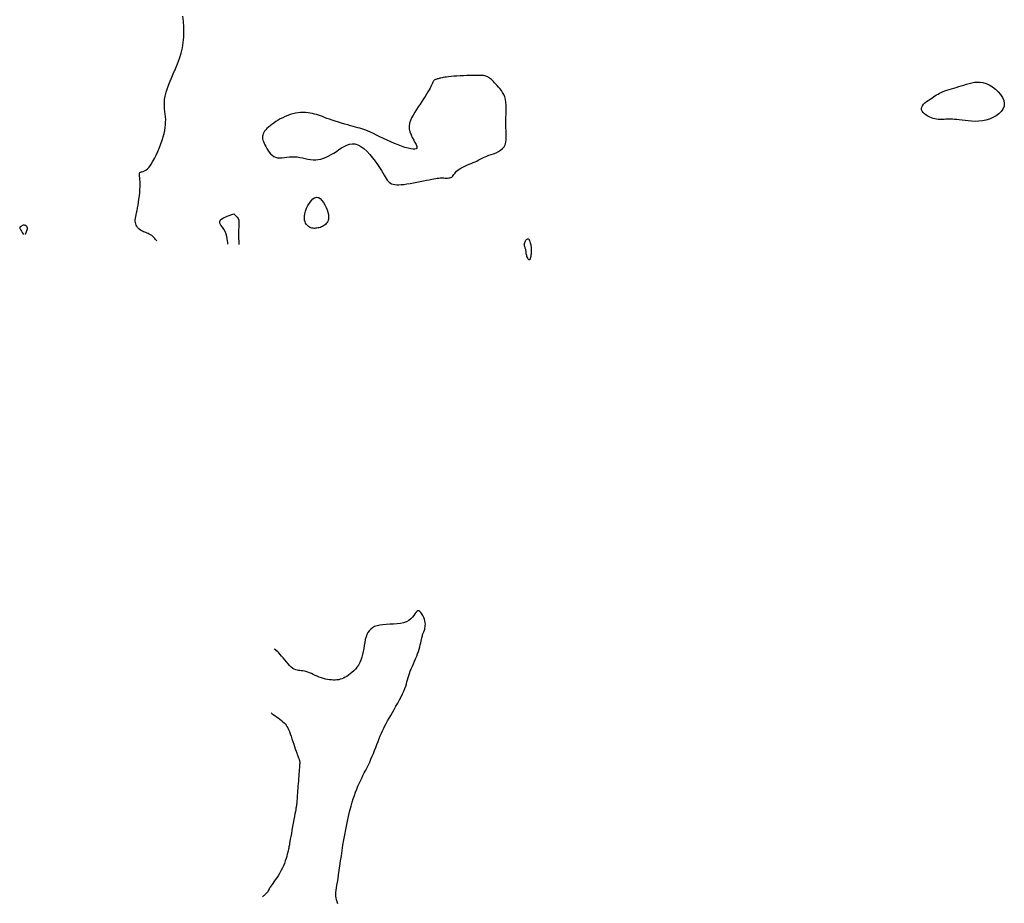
# Model space of a CAD drawing. Header units: millimetres. Extents: x 32690613 to 32693367, y 5343692 to 5344708.
# Tile 570 of 656: x 32692772 to 32692795, y 5344300 to 5344321. Entities that reach past the tile are written whole.
import ezdxf

# ---------------------------------------------------------------- set-up
doc = ezdxf.new("R2010")
doc.units = ezdxf.units.MM
doc.header["$LTSCALE"] = 20
doc.layers.add('02-DGM_HL_492.00', color=82, linetype='Continuous')
doc.layers.add('02-DGM_HL_492.50', color=92, linetype='Continuous')

msp = doc.modelspace()

# ---------------------------------------------------------------- linework, layer by layer
at = {"layer": '02-DGM_HL_492.00', "elevation": 492, "flags": 128}
for points in [[(32692775.169, 5344315.411), (32692775.165, 5344315.415), (32692775.156, 5344315.426), (32692775.141, 5344315.443), (32692775.122, 5344315.464), (32692775.1, 5344315.487), (32692775.075, 5344315.511), (32692775.049, 5344315.533), (32692775.021, 5344315.554), (32692774.993, 5344315.571), (32692774.966, 5344315.584), (32692774.938, 5344315.595), (32692774.911, 5344315.605), (32692774.884, 5344315.615), (32692774.857, 5344315.625), (32692774.83, 5344315.636), (32692774.805, 5344315.649), (32692774.779, 5344315.665), (32692774.755, 5344315.684), (32692774.733, 5344315.706), (32692774.712, 5344315.729), (32692774.694, 5344315.755), (32692774.679, 5344315.783), (32692774.668, 5344315.813), (32692774.66, 5344315.844), (32692774.657, 5344315.876), (32692774.658, 5344315.91), (32692774.662, 5344315.947), (32692774.669, 5344315.987), (32692774.679, 5344316.031), (32692774.689, 5344316.079), (32692774.701, 5344316.133), (32692774.713, 5344316.193), (32692774.725, 5344316.259), (32692774.737, 5344316.33), (32692774.747, 5344316.404), (32692774.757, 5344316.48), (32692774.765, 5344316.555), (32692774.771, 5344316.628), (32692774.774, 5344316.697), (32692774.776, 5344316.761), (32692774.774, 5344316.818), (32692774.771, 5344316.867), (32692774.767, 5344316.91), (32692774.763, 5344316.946), (32692774.761, 5344316.977), (32692774.76, 5344317.001), (32692774.763, 5344317.02), (32692774.771, 5344317.033), (32692774.784, 5344317.042), (32692774.801, 5344317.048), (32692774.823, 5344317.054), (32692774.85, 5344317.062), (32692774.88, 5344317.075), (32692774.913, 5344317.095), (32692774.949, 5344317.125), (32692774.988, 5344317.166), (32692775.029, 5344317.222), (32692775.071, 5344317.289), (32692775.113, 5344317.366), (32692775.154, 5344317.449), (32692775.194, 5344317.537), (32692775.232, 5344317.628), (32692775.266, 5344317.717), (32692775.297, 5344317.804), (32692775.322, 5344317.886), (32692775.343, 5344317.963), (32692775.359, 5344318.036), (32692775.371, 5344318.106), (32692775.379, 5344318.173), (32692775.382, 5344318.237), (32692775.383, 5344318.301), (32692775.379, 5344318.363), (32692775.373, 5344318.426), (32692775.365, 5344318.489), (32692775.358, 5344318.554), (32692775.353, 5344318.623), (32692775.351, 5344318.695), (32692775.356, 5344318.773), (32692775.369, 5344318.857), (32692775.391, 5344318.947), (32692775.424, 5344319.046), (32692775.466, 5344319.152), (32692775.513, 5344319.264), (32692775.564, 5344319.382), (32692775.616, 5344319.503), (32692775.667, 5344319.627), (32692775.712, 5344319.752), (32692775.751, 5344319.879), (32692775.78, 5344320.005), (32692775.801, 5344320.131), (32692775.813, 5344320.257), (32692775.817, 5344320.382), (32692775.815, 5344320.507), (32692775.806, 5344320.632), (32692775.793, 5344320.756)], [(32692776.867, 5344315.331), (32692776.866, 5344315.34), (32692776.864, 5344315.366), (32692776.859, 5344315.405), (32692776.851, 5344315.455), (32692776.839, 5344315.51), (32692776.822, 5344315.569), (32692776.799, 5344315.629), (32692776.769, 5344315.685), (32692776.734, 5344315.736), (32692776.699, 5344315.782), (32692776.675, 5344315.826), (32692776.669, 5344315.867), (32692776.69, 5344315.909), (32692776.747, 5344315.952), (32692776.85, 5344315.999), (32692777.005, 5344316.05)], [(32692777.005, 5344316.05), (32692777.053, 5344316.008), (32692777.087, 5344315.971), (32692777.109, 5344315.937), (32692777.122, 5344315.903), (32692777.127, 5344315.868), (32692777.127, 5344315.829), (32692777.125, 5344315.784), (32692777.122, 5344315.731), (32692777.12, 5344315.67), (32692777.119, 5344315.603), (32692777.12, 5344315.534), (32692777.121, 5344315.468), (32692777.122, 5344315.409), (32692777.124, 5344315.362), (32692777.125, 5344315.33), (32692777.125, 5344315.318)], [(32692779.485, 5344299.617), (32692779.465, 5344299.668), (32692779.451, 5344299.716), (32692779.441, 5344299.761), (32692779.436, 5344299.804), (32692779.435, 5344299.848), (32692779.438, 5344299.893), (32692779.445, 5344299.942), (32692779.453, 5344299.998), (32692779.464, 5344300.061), (32692779.476, 5344300.134), (32692779.489, 5344300.219), (32692779.503, 5344300.313), (32692779.518, 5344300.417), (32692779.533, 5344300.527), (32692779.55, 5344300.644), (32692779.568, 5344300.765), (32692779.587, 5344300.889), (32692779.607, 5344301.015), (32692779.628, 5344301.141), (32692779.65, 5344301.266), (32692779.673, 5344301.389), (32692779.697, 5344301.509), (32692779.722, 5344301.626), (32692779.747, 5344301.738), (32692779.773, 5344301.844), (32692779.799, 5344301.944), (32692779.825, 5344302.037), (32692779.851, 5344302.123), (32692779.878, 5344302.203), (32692779.905, 5344302.279), (32692779.933, 5344302.35), (32692779.961, 5344302.418), (32692779.991, 5344302.484), (32692780.021, 5344302.548), (32692780.052, 5344302.612), (32692780.083, 5344302.675), (32692780.115, 5344302.738), (32692780.148, 5344302.801), (32692780.18, 5344302.865), (32692780.212, 5344302.93), (32692780.243, 5344302.996), (32692780.274, 5344303.063), (32692780.303, 5344303.133), (32692780.332, 5344303.203), (32692780.36, 5344303.274), (32692780.387, 5344303.346), (32692780.414, 5344303.416), (32692780.441, 5344303.486), (32692780.468, 5344303.553), (32692780.494, 5344303.618), (32692780.521, 5344303.681), (32692780.548, 5344303.741), (32692780.577, 5344303.799), (32692780.606, 5344303.858), (32692780.637, 5344303.917), (32692780.67, 5344303.977), (32692780.705, 5344304.04), (32692780.743, 5344304.106), (32692780.783, 5344304.176), (32692780.825, 5344304.25), (32692780.868, 5344304.325), (32692780.91, 5344304.4), (32692780.951, 5344304.476), (32692780.99, 5344304.549), (32692781.025, 5344304.619), (32692781.055, 5344304.686), (32692781.08, 5344304.747), (32692781.1, 5344304.803), (32692781.117, 5344304.856), (32692781.131, 5344304.907), (32692781.144, 5344304.957), (32692781.158, 5344305.006), (32692781.173, 5344305.056), (32692781.19, 5344305.108), (32692781.21, 5344305.162), (32692781.233, 5344305.218), (32692781.259, 5344305.276), (32692781.285, 5344305.336), (32692781.312, 5344305.395), (32692781.338, 5344305.455), (32692781.362, 5344305.515), (32692781.385, 5344305.573), (32692781.404, 5344305.631), (32692781.421, 5344305.686), (32692781.436, 5344305.739), (32692781.448, 5344305.788), (32692781.459, 5344305.835), (32692781.468, 5344305.878), (32692781.476, 5344305.917), (32692781.483, 5344305.951), (32692781.49, 5344305.98), (32692781.497, 5344306.005), (32692781.503, 5344306.026), (32692781.51, 5344306.046), (32692781.516, 5344306.063), (32692781.523, 5344306.081), (32692781.53, 5344306.098), (32692781.537, 5344306.117), (32692781.545, 5344306.138), (32692781.553, 5344306.161), (32692781.56, 5344306.186), (32692781.565, 5344306.214), (32692781.568, 5344306.245), (32692781.569, 5344306.278), (32692781.565, 5344306.315), (32692781.558, 5344306.355), (32692781.545, 5344306.397), (32692781.529, 5344306.441), (32692781.509, 5344306.483), (32692781.487, 5344306.522), (32692781.463, 5344306.555), (32692781.438, 5344306.58), (32692781.413, 5344306.594), (32692781.389, 5344306.596), (32692781.367, 5344306.584), (32692781.344, 5344306.56), (32692781.32, 5344306.527), (32692781.292, 5344306.488), (32692781.26, 5344306.447), (32692781.221, 5344306.406), (32692781.175, 5344306.368), (32692781.119, 5344306.336), (32692781.052, 5344306.313), (32692780.977, 5344306.298), (32692780.895, 5344306.288), (32692780.81, 5344306.281), (32692780.724, 5344306.277), (32692780.639, 5344306.273), (32692780.558, 5344306.267), (32692780.484, 5344306.257), (32692780.418, 5344306.242), (32692780.36, 5344306.221), (32692780.311, 5344306.194), (32692780.268, 5344306.162), (32692780.231, 5344306.124), (32692780.201, 5344306.08), (32692780.176, 5344306.03), (32692780.155, 5344305.974), (32692780.138, 5344305.912), (32692780.124, 5344305.845), (32692780.112, 5344305.775), (32692780.1, 5344305.703), (32692780.088, 5344305.631), (32692780.073, 5344305.559), (32692780.056, 5344305.49), (32692780.034, 5344305.424), (32692780.007, 5344305.363), (32692779.975, 5344305.307), (32692779.94, 5344305.255), (32692779.902, 5344305.208), (32692779.862, 5344305.166), (32692779.821, 5344305.127), (32692779.779, 5344305.093), (32692779.738, 5344305.063), (32692779.698, 5344305.036), (32692779.659, 5344305.014), (32692779.621, 5344304.994), (32692779.582, 5344304.978), (32692779.543, 5344304.966), (32692779.504, 5344304.957), (32692779.464, 5344304.95), (32692779.422, 5344304.947), (32692779.378, 5344304.947), (32692779.333, 5344304.95), (32692779.286, 5344304.955), (32692779.238, 5344304.963), (32692779.19, 5344304.973), (32692779.141, 5344304.986), (32692779.092, 5344305.001), (32692779.043, 5344305.019), (32692778.994, 5344305.038), (32692778.946, 5344305.059), (32692778.899, 5344305.08), (32692778.853, 5344305.101), (32692778.809, 5344305.12), (32692778.766, 5344305.137), (32692778.725, 5344305.152), (32692778.686, 5344305.162), (32692778.649, 5344305.169), (32692778.614, 5344305.172), (32692778.58, 5344305.174), (32692778.547, 5344305.177), (32692778.514, 5344305.182), (32692778.481, 5344305.191), (32692778.447, 5344305.205), (32692778.412, 5344305.226), (32692778.375, 5344305.256), (32692778.336, 5344305.294), (32692778.297, 5344305.336), (32692778.258, 5344305.382), (32692778.219, 5344305.429), (32692778.181, 5344305.476), (32692778.144, 5344305.52), (32692778.11, 5344305.56), (32692778.079, 5344305.595), (32692778.051, 5344305.623), (32692778.026, 5344305.646), (32692778.005, 5344305.665), (32692777.988, 5344305.678), (32692777.976, 5344305.687), (32692777.968, 5344305.693), (32692777.965, 5344305.695)]]:
    msp.add_lwpolyline(points, dxfattribs=at)
for points in [[(32692780.919, 5344317.693), (32692780.832, 5344317.729), (32692780.744, 5344317.768), (32692780.657, 5344317.808), (32692780.57, 5344317.849), (32692780.487, 5344317.889), (32692780.407, 5344317.927), (32692780.333, 5344317.962), (32692780.265, 5344317.993), (32692780.205, 5344318.019), (32692780.152, 5344318.041), (32692780.102, 5344318.059), (32692780.055, 5344318.075), (32692780.008, 5344318.089), (32692779.96, 5344318.103), (32692779.908, 5344318.117), (32692779.851, 5344318.132), (32692779.788, 5344318.15), (32692779.719, 5344318.169), (32692779.647, 5344318.19), (32692779.572, 5344318.212), (32692779.497, 5344318.235), (32692779.423, 5344318.258), (32692779.352, 5344318.281), (32692779.286, 5344318.304), (32692779.225, 5344318.326), (32692779.17, 5344318.346), (32692779.119, 5344318.366), (32692779.07, 5344318.384), (32692779.023, 5344318.401), (32692778.977, 5344318.416), (32692778.929, 5344318.429), (32692778.88, 5344318.441), (32692778.828, 5344318.45), (32692778.774, 5344318.458), (32692778.717, 5344318.462), (32692778.658, 5344318.464), (32692778.598, 5344318.462), (32692778.537, 5344318.456), (32692778.475, 5344318.447), (32692778.413, 5344318.434), (32692778.352, 5344318.416), (32692778.29, 5344318.394), (32692778.23, 5344318.369), (32692778.171, 5344318.341), (32692778.114, 5344318.311), (32692778.059, 5344318.28), (32692778.007, 5344318.247), (32692777.957, 5344318.214), (32692777.911, 5344318.181), (32692777.869, 5344318.148), (32692777.83, 5344318.115), (32692777.796, 5344318.083), (32692777.765, 5344318.051), (32692777.74, 5344318.02), (32692777.719, 5344317.989), (32692777.704, 5344317.958), (32692777.694, 5344317.929), (32692777.689, 5344317.899), (32692777.689, 5344317.869), (32692777.693, 5344317.838), (32692777.701, 5344317.806), (32692777.713, 5344317.772), (32692777.728, 5344317.735), (32692777.746, 5344317.696), (32692777.767, 5344317.654), (32692777.79, 5344317.609), (32692777.817, 5344317.565), (32692777.847, 5344317.523), (32692777.88, 5344317.483), (32692777.916, 5344317.448), (32692777.956, 5344317.42), (32692778, 5344317.4), (32692778.047, 5344317.389), (32692778.099, 5344317.386), (32692778.153, 5344317.388), (32692778.21, 5344317.394), (32692778.269, 5344317.401), (32692778.329, 5344317.408), (32692778.391, 5344317.413), (32692778.453, 5344317.413), (32692778.516, 5344317.407), (32692778.579, 5344317.397), (32692778.642, 5344317.384), (32692778.705, 5344317.369), (32692778.768, 5344317.355), (32692778.831, 5344317.344), (32692778.894, 5344317.337), (32692778.957, 5344317.335), (32692779.019, 5344317.342), (32692779.081, 5344317.355), (32692779.143, 5344317.374), (32692779.204, 5344317.399), (32692779.266, 5344317.429), (32692779.327, 5344317.463), (32692779.388, 5344317.5), (32692779.449, 5344317.539), (32692779.51, 5344317.58), (32692779.571, 5344317.62), (32692779.633, 5344317.656), (32692779.696, 5344317.687), (32692779.759, 5344317.708), (32692779.824, 5344317.719), (32692779.891, 5344317.716), (32692779.96, 5344317.696), (32692780.031, 5344317.659), (32692780.103, 5344317.606), (32692780.174, 5344317.541), (32692780.244, 5344317.467), (32692780.311, 5344317.388), (32692780.373, 5344317.307), (32692780.43, 5344317.228), (32692780.48, 5344317.153), (32692780.523, 5344317.086), (32692780.558, 5344317.027), (32692780.588, 5344316.975), (32692780.614, 5344316.929), (32692780.637, 5344316.89), (32692780.66, 5344316.857), (32692780.683, 5344316.828), (32692780.707, 5344316.804), (32692780.735, 5344316.785), (32692780.766, 5344316.769), (32692780.801, 5344316.757), (32692780.842, 5344316.749), (32692780.887, 5344316.745), (32692780.938, 5344316.744), (32692780.995, 5344316.747), (32692781.059, 5344316.753), (32692781.13, 5344316.763), (32692781.206, 5344316.775), (32692781.286, 5344316.789), (32692781.366, 5344316.804), (32692781.446, 5344316.821), (32692781.524, 5344316.837), (32692781.596, 5344316.852), (32692781.662, 5344316.865), (32692781.72, 5344316.877), (32692781.771, 5344316.886), (32692781.815, 5344316.894), (32692781.854, 5344316.9), (32692781.889, 5344316.904), (32692781.921, 5344316.907), (32692781.951, 5344316.908), (32692781.98, 5344316.908), (32692782.01, 5344316.907), (32692782.04, 5344316.905), (32692782.069, 5344316.904), (32692782.098, 5344316.904), (32692782.126, 5344316.906), (32692782.152, 5344316.91), (32692782.176, 5344316.917), (32692782.197, 5344316.928), (32692782.216, 5344316.944), (32692782.234, 5344316.963), (32692782.251, 5344316.985), (32692782.269, 5344317.01), (32692782.289, 5344317.037), (32692782.313, 5344317.064), (32692782.341, 5344317.091), (32692782.375, 5344317.118), (32692782.415, 5344317.143), (32692782.46, 5344317.167), (32692782.509, 5344317.19), (32692782.561, 5344317.212), (32692782.613, 5344317.232), (32692782.663, 5344317.252), (32692782.711, 5344317.271), (32692782.755, 5344317.29), (32692782.793, 5344317.308), (32692782.827, 5344317.326), (32692782.859, 5344317.343), (32692782.889, 5344317.36), (32692782.92, 5344317.377), (32692782.954, 5344317.394), (32692782.991, 5344317.411), (32692783.034, 5344317.428), (32692783.084, 5344317.445), (32692783.139, 5344317.464), (32692783.196, 5344317.484), (32692783.254, 5344317.508), (32692783.31, 5344317.535), (32692783.362, 5344317.567), (32692783.407, 5344317.604), (32692783.443, 5344317.648), (32692783.468, 5344317.698), (32692783.485, 5344317.755), (32692783.493, 5344317.818), (32692783.496, 5344317.885), (32692783.495, 5344317.956), (32692783.492, 5344318.031), (32692783.488, 5344318.107), (32692783.486, 5344318.186), (32692783.487, 5344318.264), (32692783.489, 5344318.343), (32692783.493, 5344318.422), (32692783.496, 5344318.498), (32692783.497, 5344318.573), (32692783.495, 5344318.645), (32692783.489, 5344318.713), (32692783.478, 5344318.778), (32692783.461, 5344318.837), (32692783.438, 5344318.892), (32692783.41, 5344318.943), (32692783.38, 5344318.99), (32692783.347, 5344319.033), (32692783.314, 5344319.072), (32692783.281, 5344319.108), (32692783.249, 5344319.142), (32692783.22, 5344319.172), (32692783.192, 5344319.2), (32692783.167, 5344319.226), (32692783.143, 5344319.248), (32692783.12, 5344319.269), (32692783.098, 5344319.286), (32692783.077, 5344319.302), (32692783.056, 5344319.315), (32692783.034, 5344319.325), (32692783.011, 5344319.333), (32692782.986, 5344319.34), (32692782.956, 5344319.344), (32692782.922, 5344319.347), (32692782.881, 5344319.349), (32692782.834, 5344319.349), (32692782.777, 5344319.349), (32692782.712, 5344319.348), (32692782.639, 5344319.346), (32692782.561, 5344319.343), (32692782.481, 5344319.34), (32692782.4, 5344319.336), (32692782.322, 5344319.331), (32692782.248, 5344319.327), (32692782.182, 5344319.321), (32692782.124, 5344319.315), (32692782.074, 5344319.309), (32692782.032, 5344319.303), (32692781.996, 5344319.297), (32692781.966, 5344319.291), (32692781.939, 5344319.285), (32692781.916, 5344319.279), (32692781.895, 5344319.273), (32692781.875, 5344319.268), (32692781.856, 5344319.264), (32692781.839, 5344319.259), (32692781.822, 5344319.254), (32692781.808, 5344319.248), (32692781.794, 5344319.242), (32692781.782, 5344319.234), (32692781.772, 5344319.225), (32692781.763, 5344319.215), (32692781.755, 5344319.202), (32692781.747, 5344319.186), (32692781.739, 5344319.167), (32692781.729, 5344319.145), (32692781.716, 5344319.118), (32692781.701, 5344319.086), (32692781.682, 5344319.048), (32692781.658, 5344319.005), (32692781.63, 5344318.957), (32692781.598, 5344318.904), (32692781.563, 5344318.847), (32692781.526, 5344318.788), (32692781.486, 5344318.726), (32692781.444, 5344318.663), (32692781.401, 5344318.599), (32692781.358, 5344318.534), (32692781.316, 5344318.47), (32692781.277, 5344318.405), (32692781.242, 5344318.34), (32692781.214, 5344318.274), (32692781.194, 5344318.208), (32692781.185, 5344318.141), (32692781.187, 5344318.073), (32692781.202, 5344318.004), (32692781.227, 5344317.936), (32692781.258, 5344317.87), (32692781.291, 5344317.808), (32692781.322, 5344317.75), (32692781.348, 5344317.7), (32692781.364, 5344317.657), (32692781.366, 5344317.625), (32692781.351, 5344317.603), (32692781.322, 5344317.592), (32692781.278, 5344317.591), (32692781.222, 5344317.598), (32692781.157, 5344317.613), (32692781.083, 5344317.634), (32692781.003, 5344317.661)], [(32692794.924, 5344318.282), (32692794.838, 5344318.266), (32692794.752, 5344318.257), (32692794.667, 5344318.254), (32692794.583, 5344318.257), (32692794.503, 5344318.263), (32692794.426, 5344318.272), (32692794.354, 5344318.281), (32692794.288, 5344318.289), (32692794.229, 5344318.296), (32692794.175, 5344318.3), (32692794.127, 5344318.303), (32692794.082, 5344318.304), (32692794.041, 5344318.305), (32692794.003, 5344318.304), (32692793.966, 5344318.303), (32692793.93, 5344318.302), (32692793.895, 5344318.3), (32692793.859, 5344318.3), (32692793.822, 5344318.3), (32692793.785, 5344318.302), (32692793.748, 5344318.306), (32692793.709, 5344318.313), (32692793.669, 5344318.323), (32692793.627, 5344318.338), (32692793.584, 5344318.356), (32692793.542, 5344318.378), (32692793.501, 5344318.403), (32692793.463, 5344318.432), (32692793.432, 5344318.462), (32692793.407, 5344318.494), (32692793.391, 5344318.527), (32692793.386, 5344318.56), (32692793.393, 5344318.594), (32692793.41, 5344318.627), (32692793.437, 5344318.66), (32692793.47, 5344318.692), (32692793.508, 5344318.723), (32692793.549, 5344318.753), (32692793.591, 5344318.782), (32692793.633, 5344318.81), (32692793.672, 5344318.835), (32692793.71, 5344318.86), (32692793.747, 5344318.882), (32692793.784, 5344318.904), (32692793.821, 5344318.924), (32692793.86, 5344318.944), (32692793.901, 5344318.962), (32692793.946, 5344318.98), (32692793.994, 5344318.997), (32692794.045, 5344319.014), (32692794.1, 5344319.031), (32692794.157, 5344319.047), (32692794.216, 5344319.064), (32692794.276, 5344319.081), (32692794.337, 5344319.099), (32692794.399, 5344319.117), (32692794.461, 5344319.137), (32692794.523, 5344319.155), (32692794.586, 5344319.172), (32692794.65, 5344319.184), (32692794.716, 5344319.19), (32692794.783, 5344319.188), (32692794.853, 5344319.177), (32692794.926, 5344319.155), (32692795.001, 5344319.12), (32692795.076, 5344319.075), (32692795.148, 5344319.02), (32692795.215, 5344318.959), (32692795.272, 5344318.892), (32692795.318, 5344318.822), (32692795.348, 5344318.751), (32692795.361, 5344318.681), (32692795.354, 5344318.613), (32692795.328, 5344318.548), (32692795.286, 5344318.488), (32692795.231, 5344318.433), (32692795.164, 5344318.384), (32692795.09, 5344318.342), (32692795.009, 5344318.308)], [(32692779.208, 5344315.819), (32692779.188, 5344315.8), (32692779.167, 5344315.783), (32692779.145, 5344315.767), (32692779.121, 5344315.753), (32692779.095, 5344315.741), (32692779.069, 5344315.73), (32692779.041, 5344315.722), (32692779.013, 5344315.715), (32692778.984, 5344315.71), (32692778.955, 5344315.707), (32692778.925, 5344315.706), (32692778.896, 5344315.709), (32692778.866, 5344315.714), (32692778.838, 5344315.722), (32692778.81, 5344315.735), (32692778.784, 5344315.751), (32692778.759, 5344315.771), (32692778.736, 5344315.796), (32692778.717, 5344315.826), (32692778.702, 5344315.86), (32692778.691, 5344315.9), (32692778.687, 5344315.946), (32692778.689, 5344315.997), (32692778.698, 5344316.054), (32692778.715, 5344316.117), (32692778.74, 5344316.183), (32692778.771, 5344316.248), (32692778.806, 5344316.309), (32692778.846, 5344316.363), (32692778.888, 5344316.406), (32692778.932, 5344316.435), (32692778.976, 5344316.447), (32692779.02, 5344316.439), (32692779.062, 5344316.413), (32692779.102, 5344316.373), (32692779.14, 5344316.324), (32692779.174, 5344316.267), (32692779.203, 5344316.206), (32692779.227, 5344316.146), (32692779.246, 5344316.088), (32692779.258, 5344316.038), (32692779.264, 5344315.993), (32692779.265, 5344315.954), (32692779.261, 5344315.92), (32692779.252, 5344315.89), (32692779.24, 5344315.863), (32692779.225, 5344315.84)], [(32692784.088, 5344315.112), (32692784.086, 5344315.089), (32692784.083, 5344315.065), (32692784.079, 5344315.039), (32692784.074, 5344315.015), (32692784.069, 5344314.992), (32692784.062, 5344314.974), (32692784.055, 5344314.96), (32692784.047, 5344314.953), (32692784.038, 5344314.954), (32692784.028, 5344314.962), (32692784.018, 5344314.976), (32692784.008, 5344314.993), (32692783.999, 5344315.014), (32692783.99, 5344315.036), (32692783.983, 5344315.059), (32692783.977, 5344315.08), (32692783.973, 5344315.1), (32692783.97, 5344315.117), (32692783.969, 5344315.134), (32692783.967, 5344315.149), (32692783.967, 5344315.163), (32692783.965, 5344315.177), (32692783.963, 5344315.19), (32692783.96, 5344315.205), (32692783.956, 5344315.219), (32692783.95, 5344315.235), (32692783.945, 5344315.251), (32692783.939, 5344315.269), (32692783.934, 5344315.287), (32692783.931, 5344315.305), (32692783.93, 5344315.325), (32692783.932, 5344315.346), (32692783.937, 5344315.367), (32692783.945, 5344315.388), (32692783.955, 5344315.408), (32692783.966, 5344315.426), (32692783.979, 5344315.44), (32692783.993, 5344315.45), (32692784.006, 5344315.455), (32692784.02, 5344315.454), (32692784.032, 5344315.445), (32692784.043, 5344315.431), (32692784.052, 5344315.412), (32692784.061, 5344315.389), (32692784.069, 5344315.365), (32692784.075, 5344315.34), (32692784.08, 5344315.316), (32692784.084, 5344315.293), (32692784.087, 5344315.274), (32692784.089, 5344315.258), (32692784.09, 5344315.245), (32692784.09, 5344315.233), (32692784.09, 5344315.224), (32692784.09, 5344315.216), (32692784.09, 5344315.209), (32692784.089, 5344315.202), (32692784.089, 5344315.195), (32692784.09, 5344315.188), (32692784.09, 5344315.18), (32692784.09, 5344315.171), (32692784.09, 5344315.16), (32692784.09, 5344315.147), (32692784.089, 5344315.131)]]:
    msp.add_lwpolyline(points, close=True, dxfattribs=at)
at = {"layer": '02-DGM_HL_492.50', "elevation": 492.5, "flags": 128}
for points in [[(32692772.081, 5344315.668), (32692772.09, 5344315.691), (32692772.091, 5344315.713), (32692772.087, 5344315.731), (32692772.079, 5344315.747), (32692772.066, 5344315.76), (32692772.051, 5344315.77), (32692772.035, 5344315.777), (32692772.018, 5344315.781), (32692772.001, 5344315.781), (32692771.985, 5344315.779), (32692771.971, 5344315.774), (32692771.957, 5344315.768), (32692771.945, 5344315.761), (32692771.934, 5344315.753), (32692771.924, 5344315.746), (32692771.917, 5344315.739), (32692771.911, 5344315.733), (32692771.907, 5344315.728), (32692771.905, 5344315.722), (32692771.905, 5344315.717), (32692771.907, 5344315.71), (32692771.911, 5344315.702), (32692771.916, 5344315.691), (32692771.924, 5344315.678), (32692771.934, 5344315.661), (32692771.945, 5344315.642), (32692771.956, 5344315.623), (32692771.967, 5344315.604), (32692771.977, 5344315.587), (32692771.985, 5344315.573), (32692771.99, 5344315.564), (32692771.993, 5344315.56)], [(32692772.041, 5344315.558), (32692772.041, 5344315.558), (32692772.042, 5344315.56), (32692772.043, 5344315.564), (32692772.046, 5344315.572), (32692772.051, 5344315.585), (32692772.058, 5344315.605), (32692772.068, 5344315.632), (32692772.081, 5344315.668)], [(32692777.894, 5344304.165), (32692777.901, 5344304.16), (32692777.919, 5344304.147), (32692777.947, 5344304.128), (32692777.981, 5344304.104), (32692778.02, 5344304.076), (32692778.061, 5344304.046), (32692778.101, 5344304.015), (32692778.139, 5344303.986), (32692778.172, 5344303.957), (32692778.202, 5344303.93), (32692778.227, 5344303.903), (32692778.25, 5344303.874), (32692778.271, 5344303.843), (32692778.29, 5344303.808), (32692778.31, 5344303.769), (32692778.329, 5344303.723), (32692778.349, 5344303.67), (32692778.37, 5344303.612), (32692778.391, 5344303.551), (32692778.412, 5344303.488), (32692778.433, 5344303.425), (32692778.453, 5344303.364), (32692778.471, 5344303.307), (32692778.488, 5344303.255), (32692778.504, 5344303.211), (32692778.517, 5344303.174), (32692778.528, 5344303.143), (32692778.538, 5344303.117), (32692778.547, 5344303.096), (32692778.554, 5344303.078), (32692778.56, 5344303.063), (32692778.565, 5344303.05), (32692778.569, 5344303.038), (32692778.572, 5344303.026), (32692778.574, 5344303.013), (32692778.575, 5344302.999), (32692778.575, 5344302.982), (32692778.575, 5344302.961), (32692778.574, 5344302.935), (32692778.572, 5344302.903), (32692778.569, 5344302.864), (32692778.566, 5344302.82), (32692778.562, 5344302.771), (32692778.557, 5344302.717), (32692778.553, 5344302.661), (32692778.548, 5344302.602), (32692778.543, 5344302.542), (32692778.539, 5344302.482), (32692778.534, 5344302.423), (32692778.53, 5344302.365), (32692778.526, 5344302.31), (32692778.522, 5344302.257), (32692778.519, 5344302.208), (32692778.516, 5344302.163), (32692778.513, 5344302.123), (32692778.511, 5344302.088), (32692778.509, 5344302.06), (32692778.507, 5344302.037), (32692778.505, 5344302.019), (32692778.504, 5344302.005), (32692778.503, 5344301.993), (32692778.502, 5344301.984), (32692778.501, 5344301.976), (32692778.499, 5344301.969), (32692778.498, 5344301.961), (32692778.496, 5344301.951), (32692778.494, 5344301.937), (32692778.491, 5344301.919), (32692778.486, 5344301.894), (32692778.48, 5344301.861), (32692778.473, 5344301.819), (32692778.463, 5344301.765), (32692778.451, 5344301.7), (32692778.437, 5344301.625), (32692778.423, 5344301.544), (32692778.407, 5344301.459), (32692778.392, 5344301.375), (32692778.377, 5344301.294), (32692778.364, 5344301.22), (32692778.352, 5344301.156), (32692778.343, 5344301.103), (32692778.335, 5344301.061), (32692778.329, 5344301.027), (32692778.323, 5344300.999), (32692778.318, 5344300.973), (32692778.313, 5344300.948), (32692778.306, 5344300.92), (32692778.299, 5344300.888), (32692778.29, 5344300.849), (32692778.279, 5344300.804), (32692778.266, 5344300.754), (32692778.25, 5344300.7), (32692778.232, 5344300.643), (32692778.211, 5344300.583), (32692778.187, 5344300.523), (32692778.16, 5344300.463), (32692778.129, 5344300.403), (32692778.097, 5344300.345), (32692778.063, 5344300.29), (32692778.028, 5344300.237), (32692777.995, 5344300.188), (32692777.963, 5344300.143), (32692777.934, 5344300.103), (32692777.909, 5344300.069), (32692777.889, 5344300.04), (32692777.873, 5344300.017), (32692777.861, 5344299.998), (32692777.852, 5344299.983), (32692777.845, 5344299.971), (32692777.841, 5344299.961), (32692777.837, 5344299.953), (32692777.835, 5344299.946), (32692777.832, 5344299.939), (32692777.829, 5344299.932), (32692777.825, 5344299.925), (32692777.82, 5344299.917), (32692777.814, 5344299.908), (32692777.807, 5344299.899), (32692777.797, 5344299.888), (32692777.786, 5344299.875), (32692777.772, 5344299.862), (32692777.757, 5344299.847), (32692777.741, 5344299.833), (32692777.726, 5344299.819), (32692777.713, 5344299.807), (32692777.702, 5344299.797), (32692777.694, 5344299.79), (32692777.691, 5344299.788)]]:
    msp.add_lwpolyline(points, dxfattribs=at)

doc.saveas('drawing.dxf')
